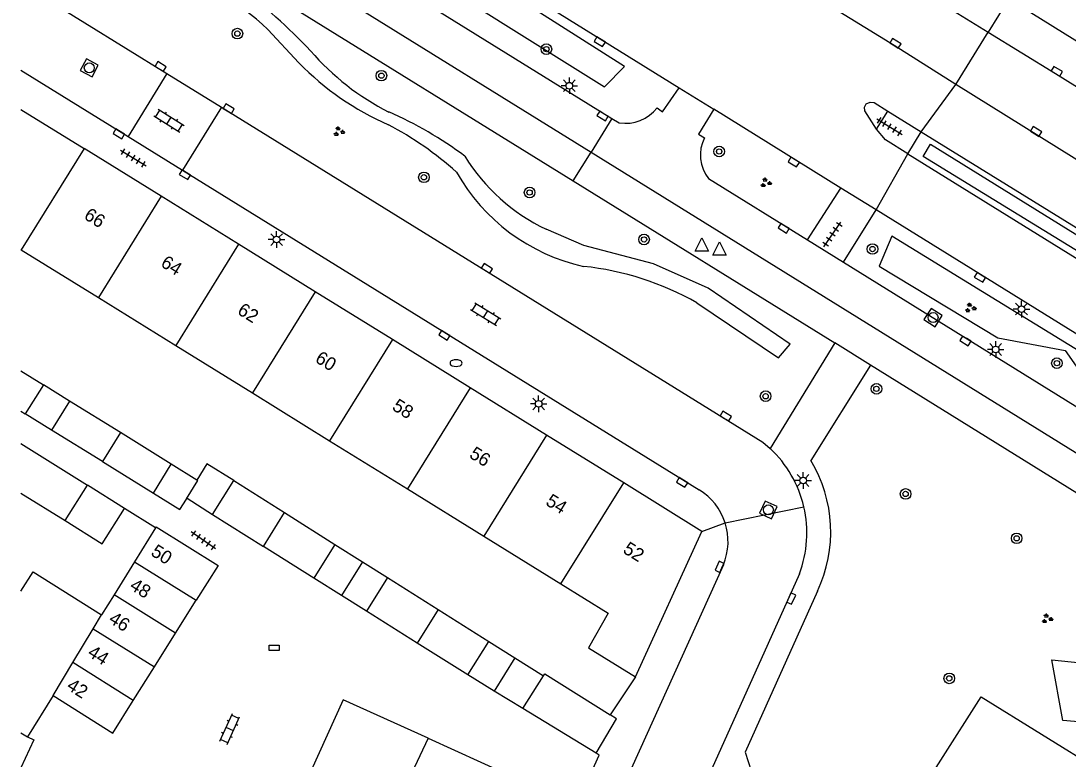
# Model space of a CAD drawing. Extents: x 131000 to 133014, y 396499 to 399001.
# Drawn here: x 131000 to 131078.8, y 398275 to 398330.6 of the extents above; entities that cross this region are included whole.
import ezdxf

# ---------------------------------------------------------------- set-up
doc = ezdxf.new("R2010")
doc.units = 0
for name, color, linetype in [('gg-afsc-erfafscheiding', 7, 'Continuous'), ('gg-afsc-muur', 7, 'Continuous'), ('gg-anno-huisnummerreeks BGT', 7, 'Continuous'), ('gg-bbg-bijgebouw', 7, 'Continuous'), ('gg-bbg-gedigitaliseerde bebouwing', 7, 'Continuous'), ('gg-bbg-gedigitaliseerde bijgebouw', 7, 'Continuous'), ('gg-bbg-hoofdgebouw', 7, 'Continuous'), ('gg-bbg-luifel en loopbrug', 7, 'Continuous'), ('gg-bbg-tussenscheiding', 7, 'Continuous'), ('gg-knt-verharding', 7, 'Continuous'), ('gg-knt-verharding nz', 7, 'Continuous'), ('gt-grn-groengrens', 7, 'Continuous'), ('gt-grn-groengrens NZ', 7, 'Continuous'), ('gt-grn-vlakafsluiter', 7, 'Continuous'), ('gt-grn-weggrens', 7, 'Continuous'), ('gt-symb-boom', 7, 'Continuous'), ('gt-symb-brandkraan', 7, 'Continuous'), ('gt-symb-groenvak', 7, 'Continuous'), ('gt-symb-klinker verharding', 7, 'Continuous'), ('gt-symb-kolk', 7, 'Continuous'), ('gt-symb-kolk center center', 7, 'Continuous'), ('gt-symb-lichtmast', 7, 'Continuous'), ('gt-symb-rioolschacht', 7, 'Continuous'), ('gt-symb-tegel verharding', 7, 'Continuous'), ('gt-symb-waterafsluiter', 7, 'Continuous')]:
    doc.layers.add(name, color=color, linetype=linetype)

# ---------------------------------------------------------------- blocks, each defined once
blk = doc.blocks.new('gt0-KOLK')
at = {"layer": 'gt-symb-kolk'}
blk.add_lwpolyline([(0, 0), (0.375, 0), (0.375, 0.4), (-0.375, 0.4), (-0.375, 0), (0, 0)], dxfattribs=at)
blk = doc.blocks.new('gt0-LMAST')
at = {"layer": 'gt-symb-lichtmast'}
for p, q in [((-0.182, 0.173), (-0.447, 0.438)), ((-0.005, 0.246), (-0.005, 0.621)), ((0.172, 0.173), (0.437, 0.438)), ((-0.255, -0.004), (-0.63, -0.004)), ((-0.182, -0.181), (-0.447, -0.446)), ((-0.005, -0.254), (-0.005, -0.629)), ((0.437, -0.446), (0.172, -0.181)), ((0.245, -0.004), (0.62, -0.004))]:
    blk.add_line(p, q, dxfattribs=at)
blk.add_circle((-0.005, -0.004), 0.25, dxfattribs=at)
blk = doc.blocks.new('gt0-RS')
at = {"layer": 'gt-symb-rioolschacht'}
blk.add_lwpolyline([(-0.5, -0.5), (0.5, -0.5), (0.5, 0.5), (-0.5, 0.5)], close=True, dxfattribs=at)
blk.add_circle((0, 0), 0.375, dxfattribs=at)
blk = doc.blocks.new('gt0-GRVAK')
at = {"layer": 'gt-symb-groenvak'}
for p, q in [((-0.11, 0.189), (-0.228, 0.24)), ((-0.182, 0.153), (0.088, 0.153)), ((-0.091, 0.211), (-0.156, 0.322)), ((-0.047, 0.214), (-0.047, 0.393)), ((-0.004, 0.211), (0.061, 0.322)), ((0.015, 0.189), (0.133, 0.24)), ((0.262, -0.052), (0.197, 0.059)), ((0.305, -0.049), (0.305, 0.13)), ((0.349, -0.052), (0.414, 0.059)), ((-0.245, -0.228), (-0.363, -0.177)), ((-0.318, -0.264), (-0.047, -0.264)), ((-0.226, -0.206), (-0.291, -0.095)), ((-0.183, -0.203), (-0.183, -0.024)), ((-0.139, -0.206), (-0.074, -0.095)), ((-0.12, -0.228), (-0.002, -0.177)), ((0.243, -0.074), (0.125, -0.023)), ((0.17, -0.11), (0.441, -0.11)), ((0.368, -0.074), (0.486, -0.023))]:
    blk.add_line(p, q, dxfattribs=at)
blk = doc.blocks.new('gt0-BOOM')
at = {"layer": 'gt-symb-boom'}
for radius in [0.4, 0.2]:
    blk.add_circle((0, 0), radius, dxfattribs=at)
blk = doc.blocks.new('gt0-WAFSL')
at = {"layer": 'gt-symb-waterafsluiter'}
for p, q in [((-0.5, -0.333), (0, 0.667)), ((0, 0.667), (0.5, -0.333)), ((0.5, -0.333), (-0.5, -0.333))]:
    blk.add_line(p, q, dxfattribs=at)
blk = doc.blocks.new('gt0-TEG1')
at = {"layer": 'gt-symb-tegel verharding'}
for p, q in [((-1.125, 0), (1.125, 0)), ((-0.9, -0.25), (-0.9, 0.25)), ((-0.45, -0.25), (-0.45, 0.25)), ((0, -0.25), (0, 0.25)), ((0.45, -0.25), (0.45, 0.25)), ((0.9, -0.25), (0.9, 0.25))]:
    blk.add_line(p, q, dxfattribs=at)
blk = doc.blocks.new('gt0-BR')
at = {"layer": 'gt-symb-brandkraan'}
for centre, radius, start, end in [((-0.244, 0), 0.206, 107.56694, 252.43307), ((0.599, -2.664), 3, 106.89205, 107.56694), ((0, -0.691), 0.938, 73.10799, 106.89205), ((-0.599, -2.664), 3, 72.43309, 73.10799), ((0.244, 0), 0.206, 287.56695, 72.43309), ((0.599, 2.664), 3, 252.43307, 253.10797), ((0, 0.691), 0.938, 253.10797, 286.89206), ((-0.599, 2.664), 3, 286.89206, 287.56695)]:
    blk.add_arc(centre, radius, start, end, dxfattribs=at)
blk = doc.blocks.new('gt0-KL1')
at = {"layer": 'gt-symb-klinker verharding'}
for p, q in [((-1.15, 0.3), (1.15, 0.3)), ((-1, -0.3), (-1, 0.3)), ((-0.5, 0.3), (-0.5, 0.45)), ((0, -0.3), (0, 0.3)), ((0.5, 0.3), (0.5, 0.45)), ((1, -0.3), (1, 0.3)), ((-1.15, -0.3), (1.15, -0.3)), ((-0.5, -0.45), (-0.5, -0.3)), ((0.5, -0.45), (0.5, -0.3))]:
    blk.add_line(p, q, dxfattribs=at)
blk = doc.blocks.new('gt0-KOLKCC')
at = {"layer": 'gt-symb-kolk center center'}
blk.add_lwpolyline([(-0.375, 0.2), (0.375, 0.2), (0.375, -0.2), (-0.375, -0.2)], close=True, dxfattribs=at)

msp = doc.modelspace()

# ---------------------------------------------------------------- linework, layer by layer
at = {"layer": 'gg-afsc-erfafscheiding'}
msp.add_line((131010.134, 398292.439), (131007.796, 398293.901), dxfattribs=at)
at = {"layer": 'gg-afsc-muur'}
for points in [[(131030.658, 398276.587), (131024.267, 398279.491), (131021.845, 398274.166)], [(131000.491, 398276.7), (131000.967, 398276.483), (131000, 398274.363)]]:
    msp.add_lwpolyline(points, dxfattribs=at)
at = {"layer": 'gg-bbg-bijgebouw'}
for p, q in [((131006.139, 398297.42), (131002.311, 398299.788)), ((131006.139, 398297.42), (131009.97, 398295.056)), ((131014.432, 398293.451), (131018.255, 398291.04)), ((131022.042, 398288.652), (131018.255, 398291.04)), ((131011.638, 398284.5), (131013.204, 398286.991)), ((131029.835, 398283.738), (131026.01, 398286.15)), ((131010.053, 398281.978), (131011.638, 398284.5)), ((131033.649, 398281.354), (131029.835, 398283.738)), ((131008.455, 398279.437), (131010.053, 398281.978)), ((131043.311, 398275.47), (131037.787, 398278.834))]:
    msp.add_line(p, q, dxfattribs=at)
for points in [[(131010.182, 398292.516), (131014.838, 398289.589), (131013.204, 398286.991)], [(131002.419, 398279.797), (131006.907, 398276.975), (131008.455, 398279.437)], [(131043.311, 398275.47), (131044.841, 398278.06), (131044.355, 398278.346)]]:
    msp.add_lwpolyline(points, dxfattribs=at)
at = {"layer": 'gg-bbg-gedigitaliseerde bebouwing'}
for p, q in [((131000, 398313.383), (131000.028, 398313.366)), ((131000.028, 398313.366), (131005.832, 398309.772)), ((131005.832, 398309.772), (131011.656, 398306.166)), ((131011.656, 398306.166), (131017.434, 398302.589)), ((131017.434, 398302.589), (131023.245, 398298.991)), ((131023.245, 398298.991), (131029.103, 398295.364)), ((131029.103, 398295.364), (131034.866, 398291.796)), ((131034.866, 398291.796), (131040.659, 398288.209))]:
    msp.add_line(p, q, dxfattribs=at)
for points in [[(131000, 398287.654), (131000.919, 398289.115), (131006.078, 398285.872)], [(131040.659, 398288.209), (131044.227, 398286), (131042.731, 398283.41)], [(131030.658, 398276.587), (131028.576, 398272.188), (131031.354, 398270.884), (131029.505, 398266.875)]]:
    msp.add_lwpolyline(points, dxfattribs=at)
at = {"layer": 'gg-bbg-gedigitaliseerde bijgebouw'}
for p, q in [((131003.666, 398301.973), (131002.311, 398299.788)), ((131007.491, 398299.602), (131003.666, 398301.973)), ((131011.318, 398297.235), (131007.491, 398299.602)), ((131000, 398298.777), (131004.999, 398295.65)), ((131009.97, 398295.056), (131011.318, 398297.235)), ((131014.432, 398293.451), (131016.032, 398295.989)), ((131016.032, 398295.989), (131019.835, 398293.59)), ((131000, 398295.055), (131003.326, 398292.975)), ((131007.796, 398293.901), (131004.999, 398295.65)), ((131019.835, 398293.59), (131023.641, 398291.19)), ((131010.134, 398292.439), (131008.552, 398289.878)), ((131010.182, 398292.516), (131010.134, 398292.439)), ((131023.641, 398291.19), (131022.042, 398288.652)), ((131008.552, 398289.878), (131007.021, 398287.4)), ((131027.609, 398288.688), (131026.01, 398286.15)), ((131027.609, 398288.688), (131031.416, 398286.288)), ((131007.021, 398287.4), (131006.078, 398285.872)), ((131031.416, 398286.288), (131035.24, 398283.876)), ((131033.649, 398281.354), (131035.24, 398283.876)), ((131037.787, 398278.834), (131039.337, 398281.293))]:
    msp.add_line(p, q, dxfattribs=at)
for points in [[(131003.326, 398292.975), (131006.123, 398291.226), (131007.796, 398293.901)], [(131039.337, 398281.293), (131039.435, 398281.448), (131044.355, 398278.346)]]:
    msp.add_lwpolyline(points, dxfattribs=at)
at = {"layer": 'gg-bbg-hoofdgebouw'}
for p, q in [((131000, 398323.94), (131004.754, 398320.994)), ((131010.557, 398317.398), (131004.754, 398320.994)), ((131016.38, 398313.79), (131010.557, 398317.398)), ((131022.157, 398310.211), (131016.38, 398313.79)), ((131027.966, 398306.611), (131022.157, 398310.211)), ((131033.823, 398302.982), (131027.966, 398306.611)), ((131039.583, 398299.412), (131033.823, 398302.982)), ((131045.389, 398295.815), (131039.583, 398299.412)), ((131051.271, 398292.17), (131045.389, 398295.815)), ((131046.261, 398281.21), (131051.271, 398292.17)), ((131042.731, 398283.41), (131046.261, 398281.21)), ((131002.419, 398279.797), (131000.491, 398276.7)), ((131000, 398277.005), (131000.491, 398276.7)), ((131030.658, 398276.587), (131036.622, 398273.877))]:
    msp.add_line(p, q, dxfattribs=at)
at = {"layer": 'gg-bbg-luifel en loopbrug'}
for p, q in [((131000, 398304.246), (131001.686, 398303.201)), ((131001.686, 398303.201), (131000.33, 398301.013)), ((131003.666, 398301.973), (131001.686, 398303.201)), ((131000, 398301.217), (131000.33, 398301.013)), ((131002.311, 398299.788), (131000.33, 398301.013)), ((131013.253, 398296.029), (131011.318, 398297.235)), ((131023.641, 398291.19), (131025.709, 398289.886)), ((131025.709, 398289.886), (131024.129, 398287.336)), ((131025.709, 398289.886), (131027.609, 398288.688)), ((131024.129, 398287.336), (131022.042, 398288.652)), ((131026.01, 398286.15), (131024.129, 398287.336)), ((131035.24, 398283.876), (131037.196, 398282.643)), ((131037.196, 398282.643), (131035.641, 398280.141)), ((131037.196, 398282.643), (131039.337, 398281.293)), ((131035.641, 398280.141), (131033.649, 398281.354)), ((131037.787, 398278.834), (131035.641, 398280.141))]:
    msp.add_line(p, q, dxfattribs=at)
for points in [[(131016.032, 398295.989), (131014.006, 398297.244), (131013.253, 398296.029)], [(131013.253, 398296.029), (131013.295, 398296.003), (131012.432, 398294.608), (131012.472, 398294.583)], [(131009.97, 398295.056), (131011.967, 398293.815), (131012.472, 398294.583)], [(131012.472, 398294.583), (131012.52, 398294.656), (131014.432, 398293.451)]]:
    msp.add_lwpolyline(points, dxfattribs=at)
at = {"layer": 'gg-bbg-tussenscheiding'}
for p, q in [((131004.754, 398320.994), (131000.028, 398313.366)), ((131010.557, 398317.398), (131005.832, 398309.772)), ((131016.38, 398313.79), (131011.656, 398306.166)), ((131022.157, 398310.211), (131017.434, 398302.589)), ((131027.966, 398306.611), (131023.245, 398298.991)), ((131033.823, 398302.982), (131029.103, 398295.364)), ((131007.491, 398299.602), (131006.139, 398297.42)), ((131039.583, 398299.412), (131034.866, 398291.796)), ((131040.659, 398288.209), (131045.389, 398295.815)), ((131003.326, 398292.975), (131004.999, 398295.65)), ((131018.255, 398291.04), (131019.835, 398293.59)), ((131008.552, 398289.878), (131013.204, 398286.991)), ((131011.638, 398284.5), (131007.021, 398287.4)), ((131005.441, 398284.841), (131006.078, 398285.872)), ((131031.416, 398286.288), (131029.835, 398283.738)), ((131003.904, 398282.295), (131005.441, 398284.841)), ((131005.441, 398284.841), (131010.053, 398281.978)), ((131002.419, 398279.797), (131003.904, 398282.295)), ((131008.455, 398279.437), (131003.904, 398282.295))]:
    msp.add_line(p, q, dxfattribs=at)
at = {"layer": 'gg-knt-verharding'}
for p, q in [((131000, 398356.267), (131049.573, 398325.577)), ((131000, 398350.815), (131044.503, 398323.267)), ((131000, 398347.338), (131042.931, 398320.727)), ((131000, 398344.315), (131041.587, 398318.558)), ((131000, 398333.441), (131010.996, 398326.639)), ((131070.381, 398325.809), (131072.815, 398329.763)), ((131000, 398326.9), (131008.069, 398321.906)), ((131010.996, 398326.639), (131008.069, 398321.906)), ((131010.996, 398326.639), (131015.095, 398324.103)), ((131127.317, 398290.398), (131070.381, 398325.809)), ((131015.095, 398324.103), (131012.167, 398319.37)), ((131061.727, 398318.019), (131052.169, 398323.971)), ((131064.43, 398322.464), (131065.283, 398323.818)), ((131065.283, 398323.818), (131067.778, 398322.251)), ((131044.503, 398323.267), (131045.052, 398322.927)), ((131008.069, 398321.906), (131012.167, 398319.37)), ((131066.768, 398320.593), (131067.778, 398322.251)), ((131067.778, 398322.251), (131118.124, 398291.126)), ((131042.931, 398320.727), (131116.295, 398275.235)), ((131066.768, 398320.593), (131117.041, 398289.469)), ((131012.167, 398319.37), (131051.062, 398295.299)), ((131051.777, 398318.733), (131059.222, 398314.123)), ((131041.587, 398318.558), (131061.289, 398306.356)), ((131059.222, 398314.123), (131061.727, 398318.019)), ((131064.399, 398316.378), (131061.727, 398318.019)), ((131061.936, 398312.444), (131064.399, 398316.378)), ((131059.222, 398314.123), (131061.936, 398312.444)), ((131061.936, 398312.444), (131113.644, 398280.363)), ((131061.289, 398306.356), (131056.411, 398298.415)), ((131063.956, 398304.689), (131059.482, 398297.508)), ((131052.891, 398289.65), (131030.11, 398239.238)), ((131058.613, 398288.965), (131048.013, 398265.425)), ((131046.261, 398281.21), (131044.355, 398278.346))]:
    msp.add_line(p, q, dxfattribs=at)
for points in [[(131070.381, 398325.809), (131065.738, 398328.745), (131050.952, 398337.878)], [(131074.384, 398332.289), (131162.579, 398277.482), (131165.173, 398275.933), (131166.026, 398275.366)], [(131072.815, 398329.763), (131077.894, 398326.646), (131101.741, 398311.829), (131127.046, 398296.059)], [(131047.905, 398324.059), (131048.306, 398323.75), (131049.573, 398325.577)], [(131064.43, 398322.464), (131063.553, 398323.834), (131063.514, 398324.112), (131063.642, 398324.362), (131063.934, 398324.498), (131064.254, 398324.469), (131065.283, 398323.818)], [(131015.095, 398324.103), (131055.871, 398298.88), (131056.411, 398298.415)], [(131052.169, 398323.971), (131051.017, 398322.079), (131051.467, 398321.808)], [(131066.768, 398320.593), (131065.103, 398321.643), (131064.43, 398322.464)], [(131116.193, 398284.302), (131101.155, 398293.584), (131064.399, 398316.378)], [(131110.167, 398272.602), (131110.473, 398273.095), (131110.052, 398276.089), (131063.956, 398304.689)], [(131059.981, 398287.67), (131054.537, 398275.539), (131055.446, 398272.724)], [(131056.561, 398255.467), (131060.246, 398261.385), (131059.736, 398261.688), (131064.237, 398268.957), (131064.746, 398268.612), (131065.863, 398270.406), (131066.239, 398270.172), (131072.313, 398279.7), (131085.931, 398271.28), (131084.159, 398268.673), (131085.814, 398267.548)], [(131041.82, 398271.515), (131043.527, 398275.32), (131043.311, 398275.47)]]:
    msp.add_lwpolyline(points, dxfattribs=at)
for centre, radius, start, end in [((131045.495, 398325.972), 3.077, 261.72568, 321.55823), ((131054.017, 398320.512), 2.861, 153.06014, 218.45328), ((131050.463, 398292.048), 8.713, 13.11613, 46.95105), ((131050.506, 398292.121), 10.468, 334.83705, 30.97025), ((131048.675, 398291.405), 4.567, 17.9373, 58.48899), ((131050.462, 398292.047), 8.715, 339.28559, 13.11633), ((131048.674, 398291.406), 4.568, 337.39479, 17.93281)]:
    msp.add_arc(centre, radius, start, end, dxfattribs=at)
at = {"layer": 'gg-knt-verharding nz'}
msp.add_line((131053.386, 398341.828), (131072.815, 398329.763), dxfattribs=at)
at = {"layer": 'gt-grn-groengrens'}
for points in [[(131000, 398352.936), (131011.871, 398345.727), (131043.947, 398325.639), (131045.437, 398327.164), (131027.234, 398338.765), (131011.564, 398348.3), (131000, 398355.187)], [(131068.476, 398321.314), (131102.094, 398300.481), (131101.619, 398299.736), (131067.937, 398320.395), (131068.476, 398321.314)], [(131064.62, 398312.133), (131073.544, 398306.743), (131078.613, 398305.777), (131081.027, 398302.338), (131086.157, 398298.837), (131092.011, 398297.691), (131094.727, 398293.466), (131097.201, 398291.777), (131102.874, 398290.992), (131106.012, 398286.707), (131109.693, 398284.233), (131110.961, 398286.526), (131065.578, 398314.407), (131064.62, 398312.133)], [(131077.622, 398282.488), (131095.349, 398280.666), (131095.873, 398276.426), (131078.459, 398277.923), (131077.622, 398282.488)]]:
    msp.add_lwpolyline(points, dxfattribs=at)
at = {"layer": 'gt-grn-groengrens NZ'}
for p, q in [((131018.591, 398329.964), (131020.929, 398327.451)), ((131050.898, 398309.368), (131057.029, 398305.242))]:
    msp.add_line(p, q, dxfattribs=at)
msp.add_lwpolyline([(131057.029, 398305.242), (131057.924, 398306.253), (131051.747, 398310.47), (131047.619, 398312.319), (131042.395, 398313.705), (131039.537, 398314.919)], dxfattribs=at)
for centre, radius, start, end in [((131004.636, 398315.239), 20.287, 46.53843, 72.48966), ((130981.516, 398289.411), 56.042, 44.03107, 51.46715), ((131036.235, 398340.721), 18.997, 220.58272, 243.31429), ((131036.244, 398342.389), 21.394, 224.28522, 246.35544), ((131016.042, 398297.167), 29.027, 53.21489, 66.3121), ((131015.73, 398300.198), 25.552, 48.12649, 62.15572), ((131045.913, 398328.16), 14.697, 211.80847, 244.28654), ((131045.546, 398326.42), 14.65, 209.41941, 257.47285), ((131040.158, 398290.667), 21.566, 60.13168, 84.11839)]:
    msp.add_arc(centre, radius, start, end, dxfattribs=at)
at = {"layer": 'gt-grn-vlakafsluiter'}
msp.add_line((131049.573, 398325.577), (131052.169, 398323.971), dxfattribs=at)
at = {"layer": 'gt-grn-weggrens'}
for p, q in [((131074.384, 398332.289), (131072.815, 398329.763)), ((131067.778, 398322.251), (131070.381, 398325.809)), ((131044.503, 398323.267), (131042.931, 398320.727)), ((131041.587, 398318.558), (131042.931, 398320.727)), ((131064.399, 398316.378), (131066.768, 398320.593)), ((131063.956, 398304.689), (131061.289, 398306.356)), ((131053.02, 398292.812), (131058.949, 398294.025)), ((131051.271, 398292.17), (131053.02, 398292.812))]:
    msp.add_line(p, q, dxfattribs=at)

# ---------------------------------------------------------------- block references
at = {"layer": 'gt-symb-boom'}
for p in [(131016.295, 398329.649), (131039.564, 398328.48), (131027.14, 398326.484), (131052.575, 398320.771), (131030.345, 398318.829), (131038.301, 398317.687), (131064.116, 398313.43), (131078.003, 398304.834), (131064.415, 398302.904), (131056.072, 398302.345), (131066.611, 398294.986), (131074.973, 398291.644), (131069.901, 398281.097)]:
    msp.add_blockref('gt0-BOOM', p, dxfattribs=at)
at = {"layer": 'gt-symb-boom', "rotation": -31.671318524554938}
msp.add_blockref('gt0-BOOM', (131046.915, 398314.15), dxfattribs=at)
at = {"layer": 'gt-symb-brandkraan'}
msp.add_blockref('gt0-BR', (131032.765, 398304.839), dxfattribs=at)
at = {"layer": 'gt-symb-groenvak'}
for p in [(131023.933, 398322.275), (131056.077, 398318.417), (131071.479, 398308.993), (131077.259, 398285.589)]:
    msp.add_blockref('gt0-GRVAK', p, dxfattribs=at)
at = {"layer": 'gt-symb-klinker verharding'}
for p, rotation in [((131011.151, 398323.092), -32.0053832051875), ((131034.992, 398308.526), -32.00538320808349), ((131015.719, 398277.282), 65.5370731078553)]:
    msp.add_blockref('gt0-KL1', p, dxfattribs=dict(at, rotation=rotation))
at = {"layer": 'gt-symb-kolk'}
for p, rotation in [((131043.69, 398329.205), 148.32868147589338), ((131065.738, 398328.745), -31.671318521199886), ((131010.417, 398327.01), -31.877816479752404), ((131077.894, 398326.646), -31.543673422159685), ((131015.538, 398323.83), -30.796713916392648), ((131043.901, 398323.622), 148.20108717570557), ((131076.333, 398322.109), -31.877816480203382), ((131007.475, 398322.273), 148.58402124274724), ((131058.299, 398320.147), 148.20108717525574), ((131012.451, 398319.194), 148.4075084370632), ((131057.535, 398315.162), 148.20108717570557), ((131034.983, 398311.8), -31.750196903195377), ((131072.309, 398311.462), 148.20108717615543), ((131031.988, 398307.103), 148.27993988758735), ((131071.217, 398306.682), 148.20108717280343), ((131052.969, 398300.676), -31.38612476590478), ((131049.887, 398296.024), 148.20108717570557), ((131052.778, 398289.414), 65.79315601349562), ((131057.817, 398287.189), -114.7190938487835)]:
    msp.add_blockref('gt0-KOLK', p, dxfattribs=dict(at, rotation=rotation))
at = {"layer": 'gt-symb-kolk center center'}
msp.add_blockref('gt0-KOLKCC', (131019.069, 398283.391), dxfattribs=at)
at = {"layer": 'gt-symb-lichtmast'}
for p in [(131041.297, 398325.733), (131019.256, 398314.144), (131075.34, 398308.911), (131073.398, 398305.867), (131038.987, 398301.77), (131058.9, 398296.002)]:
    msp.add_blockref('gt0-LMAST', p, dxfattribs=at)
at = {"layer": 'gt-symb-rioolschacht'}
for p, rotation in [((131005.146, 398327.069), -28.18039481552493), ((131068.679, 398308.268), 56.91369260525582), ((131056.277, 398293.784), -24.462926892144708)]:
    msp.add_blockref('gt0-RS', p, dxfattribs=dict(at, rotation=rotation))
at = {"layer": 'gt-symb-tegel verharding'}
for p, rotation in [((131065.399, 398322.641), -31.464873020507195), ((131008.461, 398320.29), -31.750196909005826), ((131061.105, 398314.528), 55.3410637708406), ((131013.732, 398291.496), 145.22870835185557)]:
    msp.add_blockref('gt0-TEG1', p, dxfattribs=dict(at, rotation=rotation))
at = {"layer": 'gt-symb-waterafsluiter'}
for p in [(131051.265, 398313.601), (131052.606, 398313.3)]:
    msp.add_blockref('gt0-WAFSL', p, dxfattribs=at)

# ---------------------------------------------------------------- texts
at = {"layer": 'gg-anno-huisnummerreeks BGT'}
for s, rotation, p in [('66', 328.2, (131004.672, 398315.751)), ('64', 328.2, (131010.454, 398312.169)), ('62', 328.2, (131016.226, 398308.592)), ('60', 328.2, (131022.077, 398304.966)), ('58', 328.2, (131027.88, 398301.371)), ('56', 328.2, (131033.688, 398297.772)), ('54', 328.2, (131039.44, 398294.207)), ('50', 327.8, (131009.712, 398290.411)), ('52', 328.2, (131045.257, 398290.603)), ('48', 327.8, (131008.112, 398287.865)), ('46', 327.9, (131006.535, 398285.357)), ('44', 327.8, (131004.945, 398282.828)), ('42', 327.8, (131003.372, 398280.326))]:
    msp.add_text(s, height=1, rotation=rotation, dxfattribs=at).set_placement(p)

doc.saveas('drawing.dxf')
